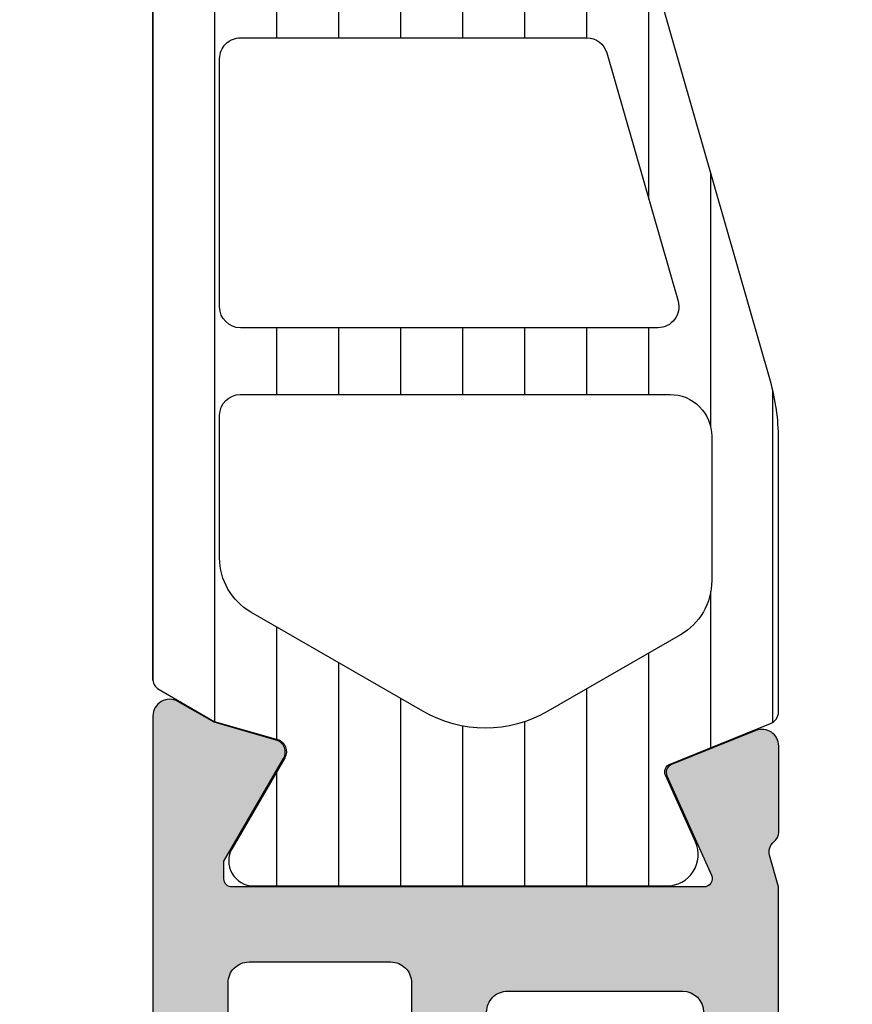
# Model space of a CAD drawing. Header units: millimetres. Extents: x 373037 to 682063, y 76092 to 274210.
# Tile 295 of 552: x 667673 to 667693, y 273205 to 273228. Entities that reach past the tile are written whole.
import ezdxf

# ---------------------------------------------------------------- set-up
doc = ezdxf.new("R2010")
doc.units = ezdxf.units.MM
doc.header["$LTSCALE"] = 100
doc.layers.add('PUDORYS', color=253, linetype='CONTINUOUS')

msp = doc.modelspace()

# ---------------------------------------------------------------- hatches: boundary and pattern name
at = {"layer": 'PUDORYS', "true_color": 0x939598}
h = msp.add_hatch(dxfattribs=at)
h.set_pattern_fill('ANSI37', color=252, scale=0.48, angle=270, style=0)
h.set_pattern_definition([(315, (667706.1487929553, 273234.9725188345), (1.077630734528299, 1.077630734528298), []), (44.99999999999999, (667706.1487929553, 273234.9725188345), (-1.077630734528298, 1.077630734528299), [])])
edge = h.paths.add_edge_path(flags=16)
edge.add_line((667706.8130869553, 273238.3737958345), (667708.2059409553, 273238.2740518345))
edge.add_arc((667708.248798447, 273238.872518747), 0.5999995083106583, 265.9039194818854, 360.000008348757)
edge.add_arc((667708.248798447, 273238.872518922), 0.5999995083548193, 359.9999916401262, 454.0960805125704)
edge.add_line((667708.2059409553, 273239.4709858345), (667706.8130869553, 273239.3712418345))
edge.add_arc((667706.8488014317, 273238.8725188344), 0.5000001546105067, 94.09606439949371, 265.9039355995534)
edge = h.paths.add_edge_path(flags=16)
edge.add_arc((667703.6487933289, 273240.4725154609), 0.4999996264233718, 269.9999571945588, 360.0000428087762)
edge.add_line((667704.1487929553, 273240.4725158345), (667704.1487929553, 273244.0662008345))
edge.add_arc((667703.6487926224, 273244.0662008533), 0.5000003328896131, 359.9999978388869, 473.2180265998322)
edge.add_line((667703.4516769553, 273244.5257068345), (667697.1205749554, 273241.8098288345))
edge.add_arc((667697.3176908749, 273241.3503234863), 0.4999998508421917, 113.2180817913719, 182.5001106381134)
edge.add_line((667696.8181669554, 273241.3285128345), (667696.8564929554, 273240.4507058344))
edge.add_arc((667697.3560165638, 273240.4725153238), 0.4999994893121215, 182.499979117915, 270.0000448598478)
edge.add_line((667697.3560169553, 273239.9725158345), (667703.6487929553, 273239.9725158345))
edge = h.paths.add_edge_path(flags=16)
edge.add_line((667698.2406309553, 273214.9185968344), (667707.1374839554, 273210.7699268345))
edge.add_arc((667707.3487930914, 273211.2230805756), 0.499999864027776, 244.9999920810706, 360.0000296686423)
edge.add_line((667707.8487929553, 273211.2230808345), (667707.8487929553, 273220.5725158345))
edge.add_arc((667707.3487933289, 273220.572516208), 0.4999996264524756, 359.9999571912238, 450.0000428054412)
edge.add_line((667707.3487929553, 273221.0725158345), (667698.2248699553, 273221.0725158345))
edge.add_arc((667698.2248701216, 273220.5725157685), 0.5000000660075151, 90.00001905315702, 182.5000272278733)
edge.add_line((667697.7253459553, 273220.5507058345), (667697.9524159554, 273215.3499418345))
edge.add_arc((667698.4519413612, 273215.3717515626), 0.5000012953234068, 182.4999974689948, 244.9999080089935)
edge = h.paths.add_edge_path(flags=16)
edge.add_arc((667707.3487933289, 273223.772515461), 0.4999996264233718, 269.9999571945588, 360.0000428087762)
edge.add_line((667707.8487929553, 273223.7725158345), (667707.8487929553, 273230.9725158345))
edge.add_arc((667707.3487933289, 273230.9725162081), 0.4999996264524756, 359.9999571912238, 450.0000428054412)
edge.add_line((667707.3487929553, 273231.4725158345), (667706.1487929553, 273231.4725158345))
edge.add_arc((667706.1487914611, 273233.4725143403), 1.999998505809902, 179.9999571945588, 270.00004280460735, ccw=False)
edge.add_line((667704.1487929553, 273233.4725158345), (667704.1487929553, 273237.2725158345))
edge.add_arc((667703.6487933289, 273237.2725162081), 0.4999996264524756, 359.9999571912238, 450.0000428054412)
edge.add_line((667703.6487929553, 273237.7725158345), (667697.4957319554, 273237.7725158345))
edge.add_arc((667697.4957321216, 273237.2725157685), 0.5000000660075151, 90.00001905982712, 182.5000272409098)
edge.add_line((667696.9962079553, 273237.2507058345), (667697.2363429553, 273231.7507058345))
edge.add_arc((667697.7358665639, 273231.7725153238), 0.4999994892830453, 182.4999791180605, 270.0000448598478)
edge.add_line((667697.7358669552, 273231.2725158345), (667703.0487929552, 273231.2725158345))
edge.add_arc((667703.0487929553, 273230.1725158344), 1.100000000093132, -90, 90, ccw=False)
edge.add_line((667703.0487929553, 273229.0725158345), (667697.8755819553, 273229.0725158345))
edge.add_arc((667697.8755821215, 273228.5725157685), 0.5000000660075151, 90.00001905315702, 182.5000272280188)
edge.add_line((667697.3760579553, 273228.5507058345), (667697.5856309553, 273223.7507058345))
edge.add_arc((667698.0851545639, 273223.7725153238), 0.4999994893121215, 182.499979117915, 270.0000448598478)
edge.add_line((667698.0851549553, 273223.2725158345), (667707.3487929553, 273223.2725158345))
edge = h.paths.add_edge_path()
edge.add_line((667705.9623359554, 273208.5594628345), (667697.1744699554, 273212.6573118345))
edge.add_ellipse((667698.4423274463, 273215.3762372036), major_axis=(-3.000002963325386, 0), ratio=1, start_angle=2.5000588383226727, end_angle=64.9999693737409, ccw=False)
edge.add_line((667695.4451799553, 273215.2453758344), (667695.4168459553, 273215.8943258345))
edge.add_ellipse((667694.9173223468, 273215.8725163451), major_axis=(-0.4999994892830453, 0), ratio=1, start_angle=182.4999791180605, end_angle=270.0000448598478)
edge.add_line((667694.9173219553, 273216.3725158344), (667693.9487929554, 273216.3725158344))
edge.add_ellipse((667693.9487928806, 273216.4725157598), major_axis=(-0.09999992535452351, 0), ratio=1, start_angle=-4.28221164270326e-05, end_angle=90.00004277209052, ccw=False)
edge.add_line((667693.8487929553, 273216.4725158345), (667693.8487929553, 273217.0725158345))
edge.add_ellipse((667693.9487928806, 273217.0725159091), major_axis=(-0.09999992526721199, 0), ratio=1, start_angle=-90.00004280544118, end_angle=4.275541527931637e-05, ccw=False)
edge.add_line((667693.9487929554, 273217.1725158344), (667694.8518309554, 273217.1725158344))
edge.add_ellipse((667694.851830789, 273217.6725159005), major_axis=(-0.5000000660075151, 0), ratio=1, start_angle=90.0000190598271, end_angle=182.5000272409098)
edge.add_line((667695.3513549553, 273217.6943258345), (667694.9575169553, 273226.5946198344))
edge.add_ellipse((667694.4580056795, 273226.5725157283), major_axis=(-0.5000001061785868, 0), ratio=1, start_angle=182.5337692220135, end_angle=270.0000829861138)
edge.add_line((667694.4580049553, 273227.0725158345), (667693.8487929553, 273227.0725158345))
edge.add_ellipse((667693.8487928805, 273227.1725157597), major_axis=(-0.09999992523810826, 0), ratio=1, start_angle=-4.2822116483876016e-05, end_angle=90.00004282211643, ccw=False)
edge.add_line((667693.7487929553, 273227.1725158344), (667693.7487929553, 273227.7725158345))
edge.add_ellipse((667693.8487928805, 273227.7725159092), major_axis=(-0.09999992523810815, 0), ratio=1, start_angle=-90.00004285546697, end_angle=4.275541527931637e-05, ccw=False)
edge.add_line((667693.8487929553, 273227.8725158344), (667694.3783549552, 273227.8725158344))
edge.add_ellipse((667694.378355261, 273228.3725163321), major_axis=(-0.5000004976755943, 0), ratio=1, start_angle=89.99996496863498, end_angle=182.533697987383)
edge.add_line((667694.8778669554, 273228.3946198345), (667694.3672109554, 273239.9348448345))
edge.add_ellipse((667693.8676863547, 273239.9130353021), major_axis=(-0.5000004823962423, 0), ratio=1, start_angle=182.4999790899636, end_angle=273.2170573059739)
edge.add_line((667693.8396269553, 273240.4122478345), (667688.7058839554, 273240.1236848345))
edge.add_ellipse((667688.8214393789, 273239.7132668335), major_axis=(-0.426375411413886, 0), ratio=1, start_angle=-74.27514552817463, end_angle=69.24102762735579)
edge.add_line((667688.6703159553, 273239.3145718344), (667688.9029189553, 273239.3158118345))
edge.add_line((667688.9029189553, 273239.3158118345), (667690.7854979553, 273239.6139498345))
edge.add_line((667690.7854979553, 273239.6139498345), (667693.6347829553, 273239.2135238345))
edge.add_ellipse((667693.5930323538, 273238.9164432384), major_axis=(-0.2999999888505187, 0), ratio=1, start_angle=145.4022536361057, end_angle=262.00025595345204, ccw=False)
edge.add_ellipse((667691.3704612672, 273240.4495566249), major_axis=(-3.000047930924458, 0), ratio=1, start_angle=71.99157541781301, end_angle=145.4023587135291, ccw=False)
edge.add_line((667690.4429759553, 273237.5964778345), (667688.1880849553, 273238.2300538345))
edge.add_ellipse((667688.3490144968, 273239.0052663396), major_axis=(-0.7917403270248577, 0), ratio=1, start_angle=6.798346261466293, end_angle=78.27231020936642, ccw=False)
edge.add_line((667687.5628409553, 273238.9115438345), (667687.5616199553, 273239.9697538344))
edge.add_ellipse((667688.7407061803, 273239.8406295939), major_axis=(-1.18613548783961, 0), ratio=1, start_angle=288.65557644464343, end_angle=353.7503218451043, ccw=False)
edge.add_line((667688.3612869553, 273240.9644438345), (667691.6026269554, 273242.0587768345))
edge.add_line((667691.6026269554, 273242.0587768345), (667699.6524219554, 273244.9485548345))
edge.add_line((667699.6524219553, 273244.9485548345), (667709.5502989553, 273249.2813638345))
edge.add_ellipse((667709.7485690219, 273248.8223548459), major_axis=(-0.5000002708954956, 0), ratio=1, start_angle=180.0665763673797, end_angle=293.362049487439, ccw=False)
edge.add_line((667710.2485689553, 273248.8229358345), (667710.2492039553, 273248.2762348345))
edge.add_ellipse((667709.7492038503, 273248.2756545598), major_axis=(-0.5000004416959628, 0), ratio=1, start_angle=113.92082453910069, end_angle=180.0664945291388, ccw=False)
edge.add_line((667709.9519409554, 273247.8186008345), (667706.7479379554, 273246.4168448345))
edge.add_ellipse((667707.148792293, 273245.5007037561), major_axis=(-0.9999993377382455, 0), ratio=1, start_angle=-66.36838527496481, end_angle=5.280726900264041e-05)
edge.add_line((667706.1487929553, 273245.5007028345), (667706.1487929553, 273240.2727608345))
edge.add_line((667706.1487929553, 273240.2727608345), (667707.9482719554, 273240.2727518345))
edge.add_line((667707.9482719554, 273240.2727518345), (667708.0862139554, 273240.7875528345))
edge.add_ellipse((667708.3633679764, 273240.6727875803), major_axis=(-0.2999756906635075, 0), ratio=1, start_angle=247.4964333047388, end_angle=337.50629974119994, ccw=False)
edge.add_line((667708.4781809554, 273240.9499218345), (667709.7483079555, 273240.1007548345))
edge.add_ellipse((667709.2485871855, 273239.2348906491), major_axis=(-0.9997207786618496, 0), ratio=1, start_angle=179.9923881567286, end_angle=240.00923930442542, ccw=False)
edge.add_line((667710.2483079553, 273239.2347578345), (667710.2482769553, 273238.5103968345))
edge.add_ellipse((667709.2485391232, 273238.5106048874), major_axis=(-0.9997378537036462, 0), ratio=1, start_angle=119.99132494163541, end_angle=179.9880763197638, ccw=False)
edge.add_line((667709.7482769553, 273237.6447308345), (667708.4781809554, 273236.7955638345))
edge.add_ellipse((667708.3633690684, 273237.0727113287), major_axis=(-0.2999875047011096, 0), ratio=1, start_angle=22.49860380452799, end_angle=112.50240616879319, ccw=False)
edge.add_line((667708.0862139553, 273236.9579178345), (667707.9482419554, 273237.4727338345))
edge.add_line((667707.9482419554, 273237.4727338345), (667706.1487929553, 273237.4727418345))
edge.add_line((667706.1487929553, 273237.4727418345), (667706.1487929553, 273234.2725148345))
edge.add_ellipse((667706.4487927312, 273234.2725146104), major_axis=(-0.2999997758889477, 0), ratio=1, start_angle=-4.279988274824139e-05, end_angle=90.00004279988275)
edge.add_line((667706.4487929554, 273233.9725148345), (667709.7487889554, 273233.9725148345))
edge.add_ellipse((667709.7487893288, 273233.4725152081), major_axis=(-0.4999996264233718, 0), ratio=1, start_angle=179.9999571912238, end_angle=270.0000428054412, ccw=False)
edge.add_line((667710.2487889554, 273233.4725148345), (667710.2487889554, 273206.5748928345))
edge.add_line((667710.2487889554, 273206.5748928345), (667708.6983969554, 273205.6797748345))
edge.add_ellipse((667708.4483968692, 273206.1127873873), major_axis=(-0.4999999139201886, 0), ratio=1, start_angle=6.335268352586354e-05, end_angle=120.00001708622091, ccw=False)
edge.add_line((667707.9483969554, 273206.1127868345), (667706.2510259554, 273206.1127868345))
edge.add_line((667706.2510259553, 273206.1127868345), (667706.2510259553, 273208.1063088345))
edge.add_ellipse((667705.7510256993, 273208.1063091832), major_axis=(-0.5000002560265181, 0), ratio=1, start_angle=179.9999600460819, end_angle=244.9998714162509)
h = msp.add_hatch(dxfattribs=at)
h.set_pattern_fill('ANSI37', color=252, scale=0.48, angle=270, style=0)
h.set_pattern_definition([(315, (667706.1487931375, 273234.9725188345), (1.077630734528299, 1.077630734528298), []), (44.99999999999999, (667706.1487931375, 273234.9725188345), (-1.077630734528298, 1.077630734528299), [])])
edge = h.paths.add_edge_path(flags=16)
edge.add_line((667706.8130871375, 273238.3737958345), (667708.2059411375, 273238.2740518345))
edge.add_arc((667708.2487986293, 273238.872518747), 0.5999995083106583, 265.9039194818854, 360.000008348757)
edge.add_arc((667708.2487986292, 273238.872518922), 0.5999995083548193, 359.9999916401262, 454.0960805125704)
edge.add_line((667708.2059411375, 273239.4709858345), (667706.8130871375, 273239.3712418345))
edge.add_arc((667706.848801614, 273238.8725188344), 0.5000001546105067, 94.09606439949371, 265.9039355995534)
edge = h.paths.add_edge_path(flags=16)
edge.add_arc((667703.6487935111, 273240.4725154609), 0.4999996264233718, 269.9999571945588, 360.0000428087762)
edge.add_line((667704.1487931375, 273240.4725158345), (667704.1487931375, 273244.0662008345))
edge.add_arc((667703.6487928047, 273244.0662008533), 0.5000003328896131, 359.9999978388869, 473.2180265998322)
edge.add_line((667703.4516771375, 273244.5257068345), (667697.1205751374, 273241.8098288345))
edge.add_arc((667697.3176910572, 273241.3503234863), 0.4999998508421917, 113.2180817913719, 182.5001106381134)
edge.add_line((667696.8181671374, 273241.3285128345), (667696.8564931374, 273240.4507058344))
edge.add_arc((667697.356016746, 273240.4725153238), 0.4999994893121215, 182.499979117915, 270.0000448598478)
edge.add_line((667697.3560171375, 273239.9725158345), (667703.6487931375, 273239.9725158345))
edge = h.paths.add_edge_path(flags=16)
edge.add_line((667698.2406311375, 273214.9185968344), (667707.1374841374, 273210.7699268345))
edge.add_arc((667707.3487932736, 273211.2230805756), 0.499999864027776, 244.9999920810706, 360.0000296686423)
edge.add_line((667707.8487931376, 273211.2230808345), (667707.8487931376, 273220.5725158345))
edge.add_arc((667707.348793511, 273220.572516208), 0.4999996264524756, 359.9999571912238, 450.0000428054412)
edge.add_line((667707.3487931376, 273221.0725158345), (667698.2248701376, 273221.0725158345))
edge.add_arc((667698.2248703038, 273220.5725157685), 0.5000000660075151, 90.00001905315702, 182.5000272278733)
edge.add_line((667697.7253461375, 273220.5507058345), (667697.9524161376, 273215.3499418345))
edge.add_arc((667698.4519415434, 273215.3717515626), 0.5000012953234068, 182.4999974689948, 244.9999080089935)
edge = h.paths.add_edge_path(flags=16)
edge.add_arc((667707.348793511, 273223.772515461), 0.4999996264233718, 269.9999571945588, 360.0000428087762)
edge.add_line((667707.8487931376, 273223.7725158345), (667707.8487931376, 273230.9725158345))
edge.add_arc((667707.348793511, 273230.9725162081), 0.4999996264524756, 359.9999571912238, 450.0000428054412)
edge.add_line((667707.3487931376, 273231.4725158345), (667706.1487931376, 273231.4725158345))
edge.add_arc((667706.1487916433, 273233.4725143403), 1.999998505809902, 179.9999571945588, 270.00004280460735, ccw=False)
edge.add_line((667704.1487931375, 273233.4725158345), (667704.1487931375, 273237.2725158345))
edge.add_arc((667703.6487935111, 273237.2725162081), 0.4999996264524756, 359.9999571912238, 450.0000428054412)
edge.add_line((667703.6487931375, 273237.7725158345), (667697.4957321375, 273237.7725158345))
edge.add_arc((667697.4957323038, 273237.2725157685), 0.5000000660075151, 90.00001905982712, 182.5000272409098)
edge.add_line((667696.9962081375, 273237.2507058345), (667697.2363431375, 273231.7507058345))
edge.add_arc((667697.735866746, 273231.7725153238), 0.4999994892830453, 182.4999791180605, 270.0000448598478)
edge.add_line((667697.7358671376, 273231.2725158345), (667703.0487931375, 273231.2725158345))
edge.add_arc((667703.0487931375, 273230.1725158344), 1.100000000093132, -90, 90, ccw=False)
edge.add_line((667703.0487931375, 273229.0725158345), (667697.8755821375, 273229.0725158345))
edge.add_arc((667697.8755823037, 273228.5725157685), 0.5000000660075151, 90.00001905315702, 182.5000272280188)
edge.add_line((667697.3760581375, 273228.5507058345), (667697.5856311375, 273223.7507058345))
edge.add_arc((667698.0851547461, 273223.7725153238), 0.4999994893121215, 182.499979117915, 270.0000448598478)
edge.add_line((667698.0851551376, 273223.2725158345), (667707.3487931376, 273223.2725158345))
edge = h.paths.add_edge_path()
edge.add_line((667705.9623361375, 273208.5594628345), (667697.1744701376, 273212.6573118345))
edge.add_ellipse((667698.4423276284, 273215.3762372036), major_axis=(-3.000002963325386, 0), ratio=1, start_angle=2.5000588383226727, end_angle=64.9999693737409, ccw=False)
edge.add_line((667695.4451801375, 273215.2453758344), (667695.4168461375, 273215.8943258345))
edge.add_ellipse((667694.917322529, 273215.8725163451), major_axis=(-0.4999994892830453, 0), ratio=1, start_angle=182.4999791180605, end_angle=270.0000448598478)
edge.add_line((667694.9173221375, 273216.3725158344), (667693.9487931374, 273216.3725158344))
edge.add_ellipse((667693.9487930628, 273216.4725157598), major_axis=(-0.09999992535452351, 0), ratio=1, start_angle=-4.28221164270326e-05, end_angle=90.00004277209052, ccw=False)
edge.add_line((667693.8487931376, 273216.4725158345), (667693.8487931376, 273217.0725158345))
edge.add_ellipse((667693.9487930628, 273217.0725159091), major_axis=(-0.09999992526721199, 0), ratio=1, start_angle=-90.00004280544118, end_angle=4.275541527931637e-05, ccw=False)
edge.add_line((667693.9487931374, 273217.1725158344), (667694.8518311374, 273217.1725158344))
edge.add_ellipse((667694.8518309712, 273217.6725159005), major_axis=(-0.5000000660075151, 0), ratio=1, start_angle=90.0000190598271, end_angle=182.5000272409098)
edge.add_line((667695.3513551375, 273217.6943258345), (667694.9575171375, 273226.5946198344))
edge.add_ellipse((667694.4580058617, 273226.5725157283), major_axis=(-0.5000001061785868, 0), ratio=1, start_angle=182.5337692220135, end_angle=270.0000829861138)
edge.add_line((667694.4580051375, 273227.0725158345), (667693.8487931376, 273227.0725158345))
edge.add_ellipse((667693.8487930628, 273227.1725157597), major_axis=(-0.09999992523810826, 0), ratio=1, start_angle=-4.2822116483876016e-05, end_angle=90.00004282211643, ccw=False)
edge.add_line((667693.7487931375, 273227.1725158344), (667693.7487931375, 273227.7725158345))
edge.add_ellipse((667693.8487930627, 273227.7725159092), major_axis=(-0.09999992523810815, 0), ratio=1, start_angle=-90.00004285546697, end_angle=4.275541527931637e-05, ccw=False)
edge.add_line((667693.8487931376, 273227.8725158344), (667694.3783551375, 273227.8725158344))
edge.add_ellipse((667694.3783554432, 273228.3725163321), major_axis=(-0.5000004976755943, 0), ratio=1, start_angle=89.99996496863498, end_angle=182.533697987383)
edge.add_line((667694.8778671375, 273228.3946198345), (667694.3672111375, 273239.9348448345))
edge.add_ellipse((667693.8676865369, 273239.9130353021), major_axis=(-0.5000004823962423, 0), ratio=1, start_angle=182.4999790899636, end_angle=273.2170573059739)
edge.add_line((667693.8396271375, 273240.4122478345), (667688.7058841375, 273240.1236848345))
edge.add_ellipse((667688.8214395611, 273239.7132668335), major_axis=(-0.426375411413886, 0), ratio=1, start_angle=-74.27514552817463, end_angle=69.24102762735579)
edge.add_line((667688.6703161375, 273239.3145718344), (667688.9029191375, 273239.3158118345))
edge.add_line((667688.9029191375, 273239.3158118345), (667690.7854981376, 273239.6139498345))
edge.add_line((667690.7854981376, 273239.6139498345), (667693.6347831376, 273239.2135238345))
edge.add_ellipse((667693.5930325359, 273238.9164432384), major_axis=(-0.2999999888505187, 0), ratio=1, start_angle=145.4022536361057, end_angle=262.00025595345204, ccw=False)
edge.add_ellipse((667691.3704614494, 273240.4495566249), major_axis=(-3.000047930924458, 0), ratio=1, start_angle=71.99157541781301, end_angle=145.4023587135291, ccw=False)
edge.add_line((667690.4429761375, 273237.5964778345), (667688.1880851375, 273238.2300538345))
edge.add_ellipse((667688.349014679, 273239.0052663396), major_axis=(-0.7917403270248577, 0), ratio=1, start_angle=6.798346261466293, end_angle=78.27231020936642, ccw=False)
edge.add_line((667687.5628411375, 273238.9115438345), (667687.5616201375, 273239.9697538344))
edge.add_ellipse((667688.7407063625, 273239.8406295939), major_axis=(-1.18613548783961, 0), ratio=1, start_angle=288.65557644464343, end_angle=353.7503218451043, ccw=False)
edge.add_line((667688.3612871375, 273240.9644438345), (667691.6026271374, 273242.0587768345))
edge.add_line((667691.6026271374, 273242.0587768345), (667699.6524221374, 273244.9485548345))
edge.add_line((667699.6524221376, 273244.9485548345), (667709.5502991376, 273249.2813638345))
edge.add_ellipse((667709.7485692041, 273248.8223548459), major_axis=(-0.5000002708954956, 0), ratio=1, start_angle=180.0665763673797, end_angle=293.362049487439, ccw=False)
edge.add_line((667710.2485691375, 273248.8229358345), (667710.2492041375, 273248.2762348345))
edge.add_ellipse((667709.7492040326, 273248.2756545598), major_axis=(-0.5000004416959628, 0), ratio=1, start_angle=113.92082453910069, end_angle=180.0664945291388, ccw=False)
edge.add_line((667709.9519411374, 273247.8186008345), (667706.7479381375, 273246.4168448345))
edge.add_ellipse((667707.1487924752, 273245.5007037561), major_axis=(-0.9999993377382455, 0), ratio=1, start_angle=-66.36838527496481, end_angle=5.280726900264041e-05)
edge.add_line((667706.1487931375, 273245.5007028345), (667706.1487931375, 273240.2727608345))
edge.add_line((667706.1487931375, 273240.2727608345), (667707.9482721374, 273240.2727518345))
edge.add_line((667707.9482721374, 273240.2727518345), (667708.0862141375, 273240.7875528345))
edge.add_ellipse((667708.3633681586, 273240.6727875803), major_axis=(-0.2999756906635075, 0), ratio=1, start_angle=247.4964333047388, end_angle=337.50629974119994, ccw=False)
edge.add_line((667708.4781811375, 273240.9499218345), (667709.7483081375, 273240.1007548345))
edge.add_ellipse((667709.2485873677, 273239.2348906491), major_axis=(-0.9997207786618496, 0), ratio=1, start_angle=179.9923881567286, end_angle=240.00923930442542, ccw=False)
edge.add_line((667710.2483081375, 273239.2347578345), (667710.2482771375, 273238.5103968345))
edge.add_ellipse((667709.2485393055, 273238.5106048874), major_axis=(-0.9997378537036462, 0), ratio=1, start_angle=119.99132494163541, end_angle=179.9880763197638, ccw=False)
edge.add_line((667709.7482771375, 273237.6447308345), (667708.4781811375, 273236.7955638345))
edge.add_ellipse((667708.3633692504, 273237.0727113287), major_axis=(-0.2999875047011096, 0), ratio=1, start_angle=22.49860380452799, end_angle=112.50240616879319, ccw=False)
edge.add_line((667708.0862141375, 273236.9579178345), (667707.9482421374, 273237.4727338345))
edge.add_line((667707.9482421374, 273237.4727338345), (667706.1487931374, 273237.4727418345))
edge.add_line((667706.1487931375, 273237.4727418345), (667706.1487931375, 273234.2725148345))
edge.add_ellipse((667706.4487929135, 273234.2725146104), major_axis=(-0.2999997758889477, 0), ratio=1, start_angle=-4.279988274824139e-05, end_angle=90.00004279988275)
edge.add_line((667706.4487931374, 273233.9725148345), (667709.7487891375, 273233.9725148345))
edge.add_ellipse((667709.748789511, 273233.4725152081), major_axis=(-0.4999996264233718, 0), ratio=1, start_angle=179.9999571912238, end_angle=270.0000428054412, ccw=False)
edge.add_line((667710.2487891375, 273233.4725148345), (667710.2487891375, 273206.5748928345))
edge.add_line((667710.2487891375, 273206.5748928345), (667708.6983971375, 273205.6797748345))
edge.add_ellipse((667708.4483970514, 273206.1127873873), major_axis=(-0.4999999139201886, 0), ratio=1, start_angle=6.335268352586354e-05, end_angle=120.00001708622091, ccw=False)
edge.add_line((667707.9483971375, 273206.1127868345), (667706.2510261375, 273206.1127868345))
edge.add_line((667706.2510261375, 273206.1127868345), (667706.2510261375, 273208.1063088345))
edge.add_ellipse((667705.7510258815, 273208.1063091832), major_axis=(-0.5000002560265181, 0), ratio=1, start_angle=179.9999600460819, end_angle=244.9998714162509)
h = msp.add_hatch(dxfattribs=at)
h.set_pattern_fill('ANSI31', color=252, scale=0.468, angle=225, style=0)
h.set_pattern_definition([(270, (667676.1487931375, 273252.9725188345), (1.4859, -5.150371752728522e-16), [])])
edge = h.paths.add_edge_path(flags=16)
edge.add_line((667678.4968931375, 273234.8840408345), (667680.7196031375, 273236.1674028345))
edge.add_ellipse((667681.7194755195, 273234.4356778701), major_axis=(-1.999654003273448, 0), ratio=1, start_angle=240.00004577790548, end_angle=300.00150144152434, ccw=False)
edge.add_line((667682.7193011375, 273236.1674298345), (667683.8488191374, 273235.5153018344))
edge.add_ellipse((667682.348816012, 273232.9172216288), major_axis=(-3.000005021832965, 0), ratio=1, start_angle=196.0000547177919, end_angle=239.9999864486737, ccw=False)
edge.add_line((667685.2326051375, 273233.7441378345), (667686.2852531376, 273230.0731158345))
edge.add_ellipse((667685.8046221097, 273229.9352970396), major_axis=(-0.5000002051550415, 0), ratio=1, start_angle=89.99920104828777, end_angle=196.0000072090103, ccw=False)
edge.add_line((667685.8046151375, 273229.4352968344), (667678.2468621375, 273229.4354068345))
edge.add_ellipse((667678.2468719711, 273229.935406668), major_axis=(-0.4999998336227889, 0), ratio=1, start_angle=-0.0008212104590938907, end_angle=89.99887315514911, ccw=False)
edge.add_line((667677.7468721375, 273229.9354138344), (667677.7469281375, 273233.5850628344))
edge.add_ellipse((667679.2469273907, 273233.5850233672), major_axis=(-1.499999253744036, 0), ratio=1, start_angle=300.00152725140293, end_angle=359.99849246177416, ccw=False)
edge = h.paths.add_edge_path(flags=16)
edge.add_line((667678.2468441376, 273227.8354048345), (667686.5501741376, 273227.8352778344))
edge.add_ellipse((667686.5501658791, 273227.3352775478), major_axis=(-0.5000002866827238, 0), ratio=1, start_angle=195.9999439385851, end_angle=269.9990536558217, ccw=False)
edge.add_line((667687.0307971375, 273227.4730958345), (667688.7377241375, 273221.5203338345))
edge.add_ellipse((667688.2570934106, 273221.3825148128), major_axis=(-0.4999999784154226, 0), ratio=1, start_angle=89.99905198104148, end_angle=196.000041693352, ccw=False)
edge.add_line((667688.2570851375, 273220.8825148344), (667678.2467311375, 273220.8826848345))
edge.add_ellipse((667678.2467433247, 273221.3826850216), major_axis=(-0.5000001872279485, 0), ratio=1, start_angle=-0.0008952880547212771, end_angle=89.99860345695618, ccw=False)
edge.add_line((667677.7467431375, 273221.3826928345), (667677.7468331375, 273227.3354128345))
edge.add_ellipse((667678.2468334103, 273227.3354045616), major_axis=(-0.5000002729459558, 0), ratio=1, start_angle=269.9987707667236, end_angle=359.99905199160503, ccw=False)
edge = h.paths.add_edge_path(flags=16)
edge.add_line((667688.7958801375, 273213.5183808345), (667685.6194901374, 273211.6844918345))
edge.add_ellipse((667684.1194902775, 273214.2825715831), major_axis=(-3.000002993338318, 0), ratio=1, start_angle=59.99850824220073, end_angle=119.9999639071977, ccw=False)
edge.add_line((667682.6194211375, 273211.6845318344), (667678.4965381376, 273214.0650268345))
edge.add_ellipse((667679.2465737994, 273215.364045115), major_axis=(-1.500000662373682, 0), ratio=1, start_angle=-0.0015171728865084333, end_angle=59.998441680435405, ccw=False)
edge.add_line((667677.7465731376, 273215.3640848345), (667677.7466641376, 273218.7826988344))
edge.add_ellipse((667678.2466636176, 273218.7826853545), major_axis=(-0.4999994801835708, 0), ratio=1, start_angle=269.99856531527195, end_angle=359.9984553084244, ccw=False)
edge.add_line((667678.2466761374, 273219.2826848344), (667688.5459911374, 273219.2825038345))
edge.add_ellipse((667688.545972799, 273218.2825034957), major_axis=(-1.000000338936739, 0), ratio=1, start_angle=179.9984724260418, end_angle=269.99894927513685, ccw=False)
edge.add_line((667689.5459731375, 273218.2824768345), (667689.5458801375, 273214.8173788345))
edge.add_ellipse((667688.0458800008, 273214.8174190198), major_axis=(-1.500000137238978, 0), ratio=1, start_angle=120.00000300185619, end_angle=179.9984650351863, ccw=False)
edge = h.paths.add_edge_path()
edge.add_line((667691.1457481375, 273211.6705748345), (667691.1459701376, 273218.2236378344))
edge.add_arc((667686.145972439, 273218.2238046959), 4.999997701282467, 359.9980879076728, 376.000023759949)
edge.add_line((667690.9522781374, 273219.6019928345), (667686.6836671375, 273234.4884108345))
edge.add_arc((667687.1642974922, 273234.6262293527), 0.4999994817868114, 89.99992604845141, 195.9999979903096, ccw=False)
edge.add_line((667687.1642981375, 273235.1262288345), (667691.0476721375, 273235.1262288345))
edge.add_arc((667691.0476921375, 273236.1262288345), 1.0000000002, 269.998854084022, 449.998854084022)
edge.add_line((667691.0477121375, 273237.1262288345), (667686.3493761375, 273237.1264168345))
edge.add_line((667686.3493761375, 273237.1264168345), (667686.3493761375, 273237.2824688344))
edge.add_arc((667686.0493761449, 273237.2824694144), 0.2999999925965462, 359.9998892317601, 428.0261541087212)
edge.add_line((667686.1616311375, 273237.5606758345), (667683.7497291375, 273238.5338628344))
edge.add_arc((667683.8245657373, 273238.7193340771), 0.2000002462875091, 155.859017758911, 248.0262022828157, ccw=False)
edge.add_line((667683.6420571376, 273238.8011308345), (667684.3585571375, 273240.3998158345))
edge.add_arc((667683.6741513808, 273240.7065540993), 0.7499997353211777, 335.8589415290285, 450.0000185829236)
edge.add_line((667683.6741511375, 273241.4565538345), (667678.5666021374, 273241.4565538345))
edge.add_arc((667678.5666022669, 273240.8565540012), 0.5999998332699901, 90.00001235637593, 210.1429248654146)
edge.add_line((667678.0477371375, 273240.5552588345), (667679.3089531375, 273238.3833018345))
edge.add_arc((667679.0495204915, 273238.2326535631), 0.3000003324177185, -73.99993093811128, 30.143030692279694, ccw=False)
edge.add_line((667679.1322121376, 273237.9442748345), (667677.6177401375, 273237.5100078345))
edge.add_line((667677.6177401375, 273237.5100078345), (667676.2969681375, 273236.7474598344))
edge.add_arc((667676.446968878, 273236.4876526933), 0.2999999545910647, 120.0001683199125, 182.4633047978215)
edge.add_line((667676.1472461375, 273236.4747588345), (667676.1472461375, 273212.4851048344))
edge.add_arc((667676.446581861, 273212.4651501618), 0.3000001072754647, 176.1861237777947, 239.9998522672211)
edge.add_line((667676.2965811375, 273212.2053428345), (667677.6173871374, 273211.4427748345))
edge.add_line((667677.6173871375, 273211.4427748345), (667679.1318581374, 273211.0085078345))
edge.add_arc((667679.0491669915, 273210.7201287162), 0.3000005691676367, -30.142918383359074, 74.00004324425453, ccw=False)
edge.add_line((667679.3086001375, 273210.5694808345), (667678.0473841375, 273208.3975248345))
edge.add_arc((667678.5662495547, 273208.0962291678), 0.6000003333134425, 149.8570476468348, 269.999960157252)
edge.add_line((667678.5662491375, 273207.4962288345), (667688.4698491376, 273207.4962288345))
edge.add_arc((667688.4698498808, 273208.2462288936), 0.7500000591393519, 269.9999432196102, 384.1410202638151)
edge.add_line((667689.1542561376, 273208.5529668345), (667688.4377561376, 273210.1516518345))
edge.add_arc((667688.6202647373, 273210.2334485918), 0.2000002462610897, 111.9737977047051, 204.1409822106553, ccw=False)
edge.add_line((667688.5454281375, 273210.4189198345), (667690.9580031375, 273211.3923788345))
edge.add_arc((667690.8457489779, 273211.6705846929), 0.2999991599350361, 291.9737385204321, 359.9981171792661)
h = msp.add_hatch(color=252, dxfattribs=at)
edge = h.paths.add_edge_path(flags=16)
edge.add_ellipse((667681.8488441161, 273177.672532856), major_axis=(-0.4999740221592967, 0), ratio=1, start_angle=89.99702292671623, end_angle=180.0029770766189, ccw=False)
edge.add_line((667681.8488181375, 273177.1725588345), (667663.8488181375, 273177.1725588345))
edge.add_ellipse((667663.848792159, 273177.672532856), major_axis=(-0.4999740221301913, 0), ratio=1, start_angle=-0.002977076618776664, end_angle=90.00297707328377, ccw=False)
edge.add_line((667663.3488181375, 273177.6725588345), (667663.3488181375, 273190.1725588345))
edge.add_ellipse((667663.8488399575, 273190.1725370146), major_axis=(-0.5000218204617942, 0), ratio=1, start_angle=270.00250027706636, end_angle=359.9974997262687, ccw=False)
edge.add_line((667663.8488181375, 273190.6725588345), (667676.4518691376, 273190.6725588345))
edge.add_ellipse((667676.4518702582, 273192.1725577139), major_axis=(-1.499998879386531, 0), ratio=1, start_angle=89.99995719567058, end_angle=180.0000428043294)
edge.add_line((667677.9518691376, 273192.1725588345), (667677.9518691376, 273205.1725468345))
edge.add_ellipse((667678.451868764, 273205.172547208), major_axis=(-0.4999996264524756, 0), ratio=1, start_angle=-90.00004280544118, end_angle=4.280877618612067e-05, ccw=False)
edge.add_line((667678.4518691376, 273205.6725468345), (667681.8488181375, 273205.6725468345))
edge.add_ellipse((667681.848818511, 273205.172547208), major_axis=(-0.4999996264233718, 0), ratio=1, start_angle=179.9999571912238, end_angle=270.0000428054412, ccw=False)
edge.add_line((667682.3488181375, 273205.1725468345), (667682.3488181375, 273177.6725588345))
edge = h.paths.add_edge_path()
edge.add_line((667711.1488131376, 273176.4725468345), (667711.1488131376, 273179.4725468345))
edge.add_line((667711.1488131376, 273179.4725468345), (667709.1488131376, 273179.4725468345))
edge.add_arc((667709.148787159, 273178.972572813), 0.4999740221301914, 89.99702292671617, 180.0029770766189)
edge.add_line((667708.6488131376, 273178.9725468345), (667708.6488131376, 273178.4725468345))
edge.add_line((667708.6488131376, 273178.4725468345), (667709.6488131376, 273178.4725468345))
edge.add_line((667709.6488131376, 273178.4725468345), (667709.6488131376, 273177.4725468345))
edge.add_arc((667708.6487490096, 273177.4726109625), 1.000064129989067, 270.00367402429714, 359.99632597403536, ccw=False)
edge.add_line((667708.6488131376, 273176.4725468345), (667704.6488131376, 273176.4725468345))
edge.add_arc((667704.6488431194, 273177.4725768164), 1.000029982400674, 180.0017177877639, 269.9982822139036, ccw=False)
edge.add_line((667703.6488131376, 273177.4725468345), (667703.6488131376, 273178.4725468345))
edge.add_line((667703.6488131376, 273178.4725468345), (667704.6488131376, 273178.4725468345))
edge.add_line((667704.6488131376, 273178.4725468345), (667704.6488131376, 273178.9725468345))
edge.add_arc((667704.1488075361, 273178.9725412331), 0.500005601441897, 0.0006418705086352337, 89.99935813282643)
edge.add_line((667704.1488131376, 273179.4725468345), (667701.3488101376, 273179.4725468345))
edge.add_arc((667701.3488101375, 273178.9725468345), 0.5, 90, 270)
edge.add_line((667701.3488101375, 273178.4725468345), (667701.6488131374, 273178.4725468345))
edge.add_arc((667701.6488024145, 273177.9725361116), 0.5000107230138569, 0.0012287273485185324, 89.99877126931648, ccw=False)
edge.add_line((667702.1488131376, 273177.9725468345), (667702.1488131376, 273177.4725468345))
edge.add_arc((667701.6487452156, 273177.4726147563), 0.5000679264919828, 270.00778221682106, 359.99221778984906, ccw=False)
edge.add_line((667701.6488131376, 273176.9725468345), (667690.3488181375, 273176.9725468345))
edge.add_arc((667690.3488399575, 273177.4725686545), 0.5000218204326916, 180.0025002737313, 269.9974997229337, ccw=False)
edge.add_line((667689.8488181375, 273177.4725468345), (667689.8488181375, 273177.9725468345))
edge.add_arc((667690.3487554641, 273177.972609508), 0.4999373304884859, 89.99281725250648, 180.0071827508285, ccw=False)
edge.add_line((667690.3488181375, 273178.4725468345), (667690.6488211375, 273178.4725468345))
edge.add_arc((667690.6487583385, 273178.9726096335), 0.500062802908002, 270.0071953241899, 359.992804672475)
edge.add_line((667691.1488211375, 273178.9725468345), (667691.1488211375, 273183.4725468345))
edge.add_arc((667690.648815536, 273183.4725412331), 0.500005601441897, 0.0006418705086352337, 89.99935813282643)
edge.add_line((667690.6488211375, 273183.9725468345), (667689.8488181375, 273183.9725468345))
edge.add_arc((667689.848792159, 273183.472572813), 0.4999740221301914, 89.99702292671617, 180.0029770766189)
edge.add_line((667689.3488181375, 273183.4725468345), (667689.3488181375, 273181.4725468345))
edge.add_arc((667688.8487502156, 273181.4726147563), 0.5000679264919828, 270.00778221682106, 359.99221778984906, ccw=False)
edge.add_line((667688.8488181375, 273180.9725468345), (667688.3488181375, 273180.9725468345))
edge.add_arc((667688.3487554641, 273180.472609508), 0.4999373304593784, 89.9928172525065, 180.0071827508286)
edge.add_line((667687.8488181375, 273180.4725468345), (667687.8488181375, 273177.4725468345))
edge.add_arc((667687.3487630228, 273177.4726019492), 0.5000551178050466, 270.00631499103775, 359.9936850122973, ccw=False)
edge.add_line((667687.3488181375, 273176.9725468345), (667685.6488211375, 273176.9725468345))
edge.add_arc((667685.6487892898, 273178.4725149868), 1.499968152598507, 179.9987834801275, 270.00121651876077, ccw=False)
edge.add_line((667684.1488211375, 273178.4725468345), (667684.1488211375, 273204.4725468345))
edge.add_arc((667684.6488002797, 273204.4725676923), 0.4999791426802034, 89.99760977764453, 180.0023902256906, ccw=False)
edge.add_line((667684.6488211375, 273204.9725468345), (667688.8488181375, 273204.9725468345))
edge.add_arc((667688.8488125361, 273204.4725412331), 0.5000056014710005, 0.0006418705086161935, 89.99935813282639, ccw=False)
edge.add_line((667689.3488181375, 273204.4725468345), (667689.3488181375, 273202.4725468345))
edge.add_arc((667689.8488399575, 273202.4725686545), 0.5000218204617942, 180.0025002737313, 269.9974997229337)
edge.add_line((667689.8488181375, 273201.9725468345), (667690.6488211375, 273201.9725468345))
edge.add_arc((667690.648768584, 273202.472599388), 0.5000525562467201, 270.0060215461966, 359.9939784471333)
edge.add_line((667691.1488211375, 273202.4725468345), (667691.1488211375, 273207.4725478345))
edge.add_line((667691.1488211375, 273207.4725478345), (667690.9315001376, 273208.2304368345))
edge.add_arc((667691.2198785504, 273208.3131281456), 0.2999999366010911, 127.90481466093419, 196.0000242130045, ccw=False)
edge.add_arc((667690.8512680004, 273208.7865479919), 0.3000001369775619, 307.9047181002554, 359.9999699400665)
edge.add_line((667691.1512681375, 273208.7865478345), (667691.1512661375, 273210.8506948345))
edge.add_arc((667690.7512667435, 273210.8506952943), 0.3999993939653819, 359.9999341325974, 471.9737695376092)
edge.add_line((667690.6015941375, 273211.2216368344), (667688.5783651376, 273210.4052758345))
edge.add_arc((667688.6532017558, 273210.2198055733), 0.1999993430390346, 111.9739078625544, 204.1410923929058)
edge.add_line((667688.4706941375, 273210.1380088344), (667689.5390141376, 273207.7543238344))
edge.add_arc((667689.3565060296, 273207.6725271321), 0.1999997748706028, -90.81990061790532, 24.141025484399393, ccw=False)
edge.add_line((667689.3536441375, 273207.4725478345), (667678.0495641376, 273207.4725468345))
edge.add_arc((667678.0411324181, 273207.6639613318), 0.1916001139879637, 178.9555499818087, 272.52222190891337, ccw=False)
edge.add_line((667677.8495641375, 273207.6674538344), (667677.8495641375, 273208.0880378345))
edge.add_line((667677.8495641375, 273208.0880378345), (667679.2812991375, 273210.5536498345))
edge.add_arc((667679.0219621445, 273210.7044615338), 0.2999997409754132, 329.8208038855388, 434.0000282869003)
edge.add_line((667679.1046531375, 273210.9928398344), (667677.6124921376, 273211.4207108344))
edge.add_line((667677.6124921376, 273211.4207108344), (667676.7492171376, 273211.9191228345))
edge.add_arc((667676.5492171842, 273211.5727125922), 0.4000000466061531, 60.00001156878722, 179.9999652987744)
edge.add_line((667676.1492171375, 273211.5727128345), (667676.1495641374, 273207.4647818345))
edge.add_line((667676.1495641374, 273207.4647818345), (667676.1518691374, 273192.9727248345))
edge.add_arc((667675.6518692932, 273192.9725467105), 0.4999998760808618, -90.00001783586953, 0.02041150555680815, ccw=False)
edge.add_line((667675.6518691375, 273192.4725468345), (667670.2488271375, 273192.4725468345))
edge.add_arc((667670.248826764, 273192.9725464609), 0.4999996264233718, 179.9999571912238, 270.0000428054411, ccw=False)
edge.add_line((667669.7488271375, 273192.9725468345), (667669.7488271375, 273195.4725468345))
edge.add_arc((667669.2488275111, 273195.4725472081), 0.4999996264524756, 359.9999571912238, 450.0000428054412)
edge.add_line((667669.2488271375, 273195.9725468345), (667667.9488241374, 273195.9725468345))
edge.add_arc((667667.9488032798, 273195.4725676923), 0.4999791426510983, 89.99760977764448, 180.0023902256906)
edge.add_line((667667.4488241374, 273195.4725468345), (667667.4488241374, 273194.9725468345))
edge.add_line((667667.4488241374, 273194.9725468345), (667668.4488241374, 273194.9725468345))
edge.add_line((667668.4488241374, 273194.9725468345), (667668.4488241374, 273193.4725468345))
edge.add_arc((667667.4487924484, 273193.4725785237), 1.000031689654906, 270.0018155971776, 359.99818440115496, ccw=False)
edge.add_line((667667.4488241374, 273192.4725468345), (667663.4488241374, 273192.4725468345))
edge.add_arc((667663.4488933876, 273193.4726160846), 1.000069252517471, 180.0039674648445, 269.99603253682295, ccw=False)
edge.add_line((667662.4488241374, 273193.4725468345), (667662.4488241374, 273194.9725468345))
edge.add_line((667662.4488241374, 273194.9725468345), (667663.4488241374, 273194.9725468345))
edge.add_line((667663.4488241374, 273194.9725468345), (667663.4488241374, 273195.4725468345))
edge.add_arc((667662.948850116, 273195.472572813), 0.4999740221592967, 359.9970229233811, 450.0029770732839)
edge.add_line((667662.9488241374, 273195.9725468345), (667661.6488211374, 273195.9725468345))
edge.add_arc((667661.6488267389, 273195.4725412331), 0.5000056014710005, 90.00064186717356, 179.9993581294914)
edge.add_line((667661.1488211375, 273195.4725468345), (667661.1488211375, 273176.4725468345))
edge.add_arc((667662.6487918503, 273176.4725175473), 1.49997071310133, 179.9988812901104, 270.0011187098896)
edge.add_line((667662.6488211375, 273174.9725468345), (667709.6488131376, 273174.9725468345))
edge.add_arc((667709.6487527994, 273176.4726071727), 1.500060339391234, 270.0023046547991, 359.9976953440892)

# ---------------------------------------------------------------- linework, layer by layer
at = {"layer": 'PUDORYS', "color": 252, "true_color": 0x939598}
for points in [[(667676.1472461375, 273236.4747588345), (667676.1472461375, 273212.4851048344), (667676.1472461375, 273212.4851048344, 0.285866), (667676.2965811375, 273212.2053428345), (667677.6173871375, 273211.4427748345), (667679.1318581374, 273211.0085078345), (667679.1318581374, 273211.0085078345, -0.488505), (667679.3086001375, 273210.5694808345), (667678.0473841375, 273208.3975248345), (667678.0473841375, 273208.3975248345, 0.578182), (667678.5662491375, 273207.4962288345), (667688.4698491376, 273207.4962288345), (667688.4698491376, 273207.4962288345, 0.543753), (667689.1542561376, 273208.5529668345), (667688.4377561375, 273210.1516518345), (667688.4377561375, 273210.1516518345, -0.425336), (667688.5454281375, 273210.4189198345), (667690.9580031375, 273211.3923788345), (667690.9580031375, 273211.3923788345, 0.305847), (667691.1457481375, 273211.6705748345), (667691.1457481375, 273211.6705748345), (667691.1459701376, 273218.2236378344), (667691.1459701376, 273218.2236378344, 0.0699353), (667690.9522781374, 273219.6019928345), (667686.6836671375, 273234.4884108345)], [(667691.1488211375, 273202.4725468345), (667691.1488211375, 273207.4725478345), (667690.9315001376, 273208.2304368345), (667690.9315001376, 273208.2304368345, -0.306185), (667691.0355731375, 273208.5498378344, 0.231306), (667691.1512681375, 273208.7865478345), (667691.1512661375, 273210.8506948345), (667691.1512661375, 273210.8506948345, 0.531563), (667690.6015941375, 273211.2216368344), (667688.5783651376, 273210.4052758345), (667688.5783651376, 273210.4052758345, 0.425336), (667688.4706941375, 273210.1380088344), (667689.5390141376, 273207.7543238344), (667689.5390141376, 273207.7543238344, -0.548397), (667689.3536441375, 273207.4725478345), (667678.0495641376, 273207.4725468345), (667678.0495641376, 273207.4725468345, -0.432566), (667677.8495641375, 273207.6674538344), (667677.8495641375, 273208.0880378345), (667679.2812991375, 273210.5536498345), (667679.2812991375, 273210.5536498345, 0.488701), (667679.1046531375, 273210.9928398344), (667677.6124921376, 273211.4207108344), (667676.7492171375, 273211.9191228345), (667676.7492171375, 273211.9191228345, 0.57735), (667676.1492171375, 273211.5727128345), (667676.1495641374, 273207.4647818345), (667676.1518691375, 273192.9727248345)], [(667684.1488211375, 273204.4725468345, -0.414238), (667684.6488211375, 273204.9725468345), (667688.8488181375, 273204.9725468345), (667688.8488181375, 273204.9725468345, -0.414207), (667689.3488181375, 273204.4725468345)]]:
    msp.add_lwpolyline(points, format="xyb", dxfattribs=at)
at = {"layer": 'PUDORYS', "color": 252, "true_color": 0x939598, "extrusion": (0, 0, -1)}
for points in [[(-667678.2468441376, 273227.8354048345), (-667686.5501741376, 273227.8352778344), (-667686.5501741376, 273227.8352778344, 0.334591), (-667687.0307971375, 273227.4730958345), (-667688.7377241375, 273221.5203338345), (-667688.7377241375, 273221.5203338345, 0.498587), (-667688.2570851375, 273220.8825148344), (-667678.2467311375, 273220.8826848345), (-667678.2467311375, 273220.8826848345, 0.414211), (-667677.7467431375, 273221.3826928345), (-667677.7468331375, 273227.3354128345), (-667677.7468331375, 273227.3354128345, 0.414215), (-667678.2468441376, 273227.8354048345)], [(-667688.7958801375, 273213.5183808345), (-667685.6194901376, 273211.6844918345), (-667685.6194901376, 273211.6844918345, 0.267956), (-667682.6194211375, 273211.6845318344), (-667678.4965381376, 273214.0650268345), (-667678.4965381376, 273214.0650268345, 0.267949), (-667677.7465731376, 273215.3640848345), (-667677.7466641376, 273218.7826988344), (-667677.7466641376, 273218.7826988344, 0.414213), (-667678.2466761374, 273219.2826848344), (-667688.5459911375, 273219.2825038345), (-667688.5459911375, 273219.2825038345, 0.414216), (-667689.5459731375, 273218.2824768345), (-667689.5458801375, 273214.8173788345), (-667689.5458801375, 273214.8173788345, 0.267942), (-667688.7958801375, 273213.5183808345)], [(-667682.3488181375, 273177.6725588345, 0.414244), (-667681.8488181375, 273177.1725588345), (-667663.8488181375, 273177.1725588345), (-667663.8488181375, 273177.1725588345, 0.414244), (-667663.3488181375, 273177.6725588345), (-667663.3488181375, 273190.1725588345), (-667663.3488181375, 273190.1725588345, 0.414188), (-667663.8488181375, 273190.6725588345), (-667676.4518691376, 273190.6725588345), (-667676.4518691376, 273190.6725588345, -0.414214), (-667677.9518691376, 273192.1725588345), (-667677.9518691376, 273205.1725468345), (-667677.9518691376, 273205.1725468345, 0.414214), (-667678.4518691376, 273205.6725468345), (-667681.8488181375, 273205.6725468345), (-667681.8488181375, 273205.6725468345, 0.414214), (-667682.3488181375, 273205.1725468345), (-667682.3488181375, 273177.6725588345)]]:
    msp.add_lwpolyline(points, format="xyb", close=True, dxfattribs=at)

doc.saveas('drawing.dxf')
